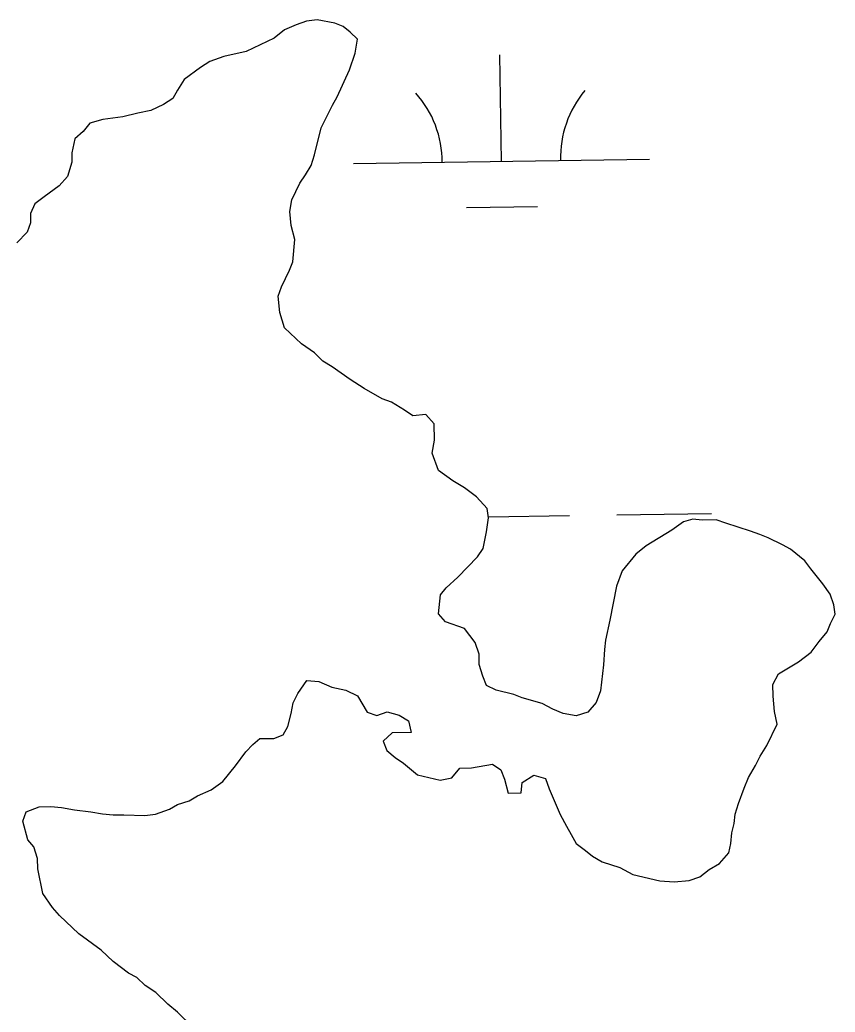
# Model space of a CAD drawing. Extents: x 3807117 to 3845308, y 337856 to 363736.
# Drawn here: x 3842461.4 to 3842736.8, y 354359.3 to 354694.7 of the extents above; entities that cross this region are included whole.
import ezdxf

# ---------------------------------------------------------------- set-up
doc = ezdxf.new("R2010")
doc.units = 0
doc.layers.add('V-TOPO-SHOR', color=7, linetype='Continuous')
doc.layers.add('V-WETL-SWMP', color=7, linetype='Continuous')

msp = doc.modelspace()

# ---------------------------------------------------------------- linework, layer by layer
at = {"layer": 'V-TOPO-SHOR'}
for p, q in [((3842554.71, 354692.99), (3842550.78, 354691.34)), ((3842558.26, 354694.24), (3842554.71, 354692.99)), ((3842561.82, 354694.7), (3842558.26, 354694.24)), ((3842567.79, 354693.6), (3842561.82, 354694.7)), ((3842570.58, 354692.46), (3842567.79, 354693.6)), ((3842550.78, 354691.34), (3842547.26, 354688.51)), ((3842572.99, 354690.52), (3842570.58, 354692.46)), ((3842575.41, 354688.18), (3842572.99, 354690.52)), ((3842547.26, 354688.51), (3842537.81, 354683.99)), ((3842574.69, 354683.41), (3842575.41, 354688.18)), ((3842537.81, 354683.99), (3842530.31, 354682.28)), ((3842572.8, 354677.83), (3842574.69, 354683.41)), ((3842525.58, 354680.62), (3842522.44, 354678.58)), ((3842530.31, 354682.28), (3842525.58, 354680.62)), ((3842522.44, 354678.58), (3842516.96, 354674.53)), ((3842568.6, 354668.64), (3842572.8, 354677.83)), ((3842516.96, 354674.53), (3842514.64, 354670.92)), ((3842514.64, 354670.92), (3842513.1, 354668.12)), ((3842509.96, 354666.09), (3842505.64, 354664.03)), ((3842513.1, 354668.12), (3842509.96, 354666.09)), ((3842563.22, 354658.24), (3842567.06, 354665.84)), ((3842567.06, 354665.84), (3842568.6, 354668.64)), ((3842501.29, 354663.17), (3842496.16, 354661.89)), ((3842505.64, 354664.03), (3842501.29, 354663.17)), ((3842485.09, 354659.73), (3842482.76, 354656.91)), ((3842489.43, 354660.99), (3842485.09, 354659.73)), ((3842496.16, 354661.89), (3842489.43, 354660.99)), ((3842482.76, 354656.91), (3842480.02, 354654.49)), ((3842560.99, 354649.09), (3842563.22, 354658.24)), ((3842480.02, 354654.49), (3842478.91, 354649.71)), ((3842478.91, 354649.71), (3842478.96, 354646.54)), ((3842559.86, 354645.5), (3842560.99, 354649.09)), ((3842478.96, 354646.54), (3842477.46, 354641.76)), ((3842557.93, 354642.3), (3842559.86, 354645.5)), ((3842477.46, 354641.76), (3842474.74, 354638.54)), ((3842553.31, 354633.9), (3842555.99, 354639.49)), ((3842555.99, 354639.49), (3842557.93, 354642.3)), ((3842474.74, 354638.54), (3842469.64, 354634.89)), ((3842466.51, 354632.46), (3842464.98, 354629.26)), ((3842469.64, 354634.89), (3842466.51, 354632.46)), ((3842552.58, 354629.92), (3842553.31, 354633.9)), ((3842464.98, 354629.26), (3842465.03, 354626.09)), ((3842553.06, 354625.17), (3842552.58, 354629.92)), ((3842465.03, 354626.09), (3842463.89, 354622.9)), ((3842463.89, 354622.9), (3842460.39, 354619.28)), ((3842554.33, 354620.43), (3842553.06, 354625.17)), ((3842553.66, 354612.89), (3842554.33, 354620.43)), ((3842552.52, 354610.1), (3842553.66, 354612.89)), ((3842549.83, 354604.5), (3842552.52, 354610.1)), ((3842548.7, 354601.31), (3842549.83, 354604.5)), ((3842549.18, 354595.77), (3842548.7, 354601.31)), ((3842550.85, 354590.64), (3842549.18, 354595.77)), ((3842556.5, 354585.18), (3842550.85, 354590.64)), ((3842560.91, 354582.09), (3842556.5, 354585.18)), ((3842563.73, 354579.36), (3842560.91, 354582.09)), ((3842566.93, 354577.43), (3842563.73, 354579.36)), ((3842572.95, 354573.17), (3842566.93, 354577.43)), ((3842577.76, 354570.07), (3842572.95, 354573.17)), ((3842583.76, 354566.61), (3842577.76, 354570.07)), ((3842586.95, 354565.47), (3842583.76, 354566.61)), ((3842591.36, 354562.77), (3842586.95, 354565.47)), ((3842594.16, 354560.83), (3842591.36, 354562.77)), ((3842598.52, 354561.3), (3842594.16, 354560.83)), ((3842601.34, 354558.17), (3842598.52, 354561.3)), ((3842601.44, 354552.62), (3842601.34, 354558.17)), ((3842600.72, 354548.25), (3842601.44, 354552.62)), ((3842602.8, 354542.34), (3842600.72, 354548.25)), ((3842607.61, 354538.85), (3842602.8, 354542.34)), ((3842611.61, 354536.54), (3842607.61, 354538.85)), ((3842615.63, 354533.43), (3842611.61, 354536.54)), ((3842619.26, 354529.53), (3842615.63, 354533.43)), ((3842619.71, 354526.36), (3842619.26, 354529.53)), ((3842619, 354521.59), (3842619.71, 354526.36)), ((3842685.54, 354525.07), (3842681.63, 354522.23)), ((3842688.7, 354525.92), (3842685.54, 354525.07)), ((3842691.88, 354525.57), (3842688.7, 354525.92)), ((3842696.64, 354525.65), (3842691.88, 354525.57)), ((3842699.83, 354524.52), (3842696.64, 354525.65)), ((3842681.63, 354522.23), (3842672.99, 354516.94)), ((3842708.2, 354521.88), (3842699.83, 354524.52)), ((3842711.39, 354520.74), (3842708.2, 354521.88)), ((3842617.9, 354516.03), (3842619, 354521.59)), ((3842714.18, 354519.6), (3842711.39, 354520.74)), ((3842718.98, 354517.3), (3842714.18, 354519.6)), ((3842615.96, 354513.22), (3842617.9, 354516.03)), ((3842672.99, 354516.94), (3842669.47, 354514.1)), ((3842721.78, 354515.76), (3842718.98, 354517.3)), ((3842726.6, 354511.88), (3842721.78, 354515.76)), ((3842609.34, 354506.37), (3842615.96, 354513.22)), ((3842669.47, 354514.1), (3842664.81, 354508.48)), ((3842728.63, 354509.13), (3842726.6, 354511.88)), ((3842664.81, 354508.48), (3842662.91, 354503.29)), ((3842732.67, 354504.05), (3842728.63, 354509.13)), ((3842605.43, 354502.74), (3842609.34, 354506.37)), ((3842603.49, 354500.33), (3842605.43, 354502.74)), ((3842662.91, 354503.29), (3842660.72, 354491.76)), ((3842735.11, 354500.52), (3842732.67, 354504.05)), ((3842602.8, 354493.97), (3842603.49, 354500.33)), ((3842736.36, 354496.97), (3842735.11, 354500.52)), ((3842736.81, 354493.81), (3842736.36, 354496.97)), ((3842605.23, 354491.24), (3842602.8, 354493.97)), ((3842660.72, 354491.76), (3842659.25, 354484.99)), ((3842735.27, 354490.61), (3842736.81, 354493.81)), ((3842611.61, 354488.96), (3842605.23, 354491.24)), ((3842615.25, 354484.27), (3842611.61, 354488.96)), ((3842734.13, 354487.82), (3842735.27, 354490.61)), ((3842659.25, 354484.99), (3842658.9, 354481.82)), ((3842731.41, 354484.6), (3842734.13, 354487.82)), ((3842616.51, 354480.32), (3842615.25, 354484.27)), ((3842658.9, 354481.82), (3842658.59, 354476.66)), ((3842728.69, 354480.99), (3842731.41, 354484.6)), ((3842616.57, 354476.76), (3842616.51, 354480.32)), ((3842724.39, 354477.74), (3842728.69, 354480.99)), ((3842617.82, 354472.81), (3842616.57, 354476.76)), ((3842658.59, 354476.66), (3842657.55, 354467.92)), ((3842717.71, 354473.67), (3842724.39, 354477.74)), ((3842555.28, 354467.02), (3842558.38, 354471.43)), ((3842558.38, 354471.43), (3842562.35, 354471.1)), ((3842619.06, 354469.66), (3842617.82, 354472.81)), ((3842715.79, 354470.07), (3842717.71, 354473.67)), ((3842562.35, 354471.1), (3842566.74, 354469.19)), ((3842566.74, 354469.19), (3842571.51, 354468.08)), ((3842571.51, 354468.08), (3842575.51, 354466.17)), ((3842622.26, 354468.13), (3842619.06, 354469.66)), ((3842628.23, 354466.64), (3842622.26, 354468.13)), ((3842715.86, 354466.11), (3842715.79, 354470.07)), ((3842553.74, 354463.82), (3842555.28, 354467.02)), ((3842575.51, 354466.17), (3842578.77, 354460.67)), ((3842631.03, 354465.5), (3842628.23, 354466.64)), ((3842637.8, 354463.63), (3842631.03, 354465.5)), ((3842657.55, 354467.92), (3842656.03, 354463.93)), ((3842716.34, 354460.96), (3842715.86, 354466.11)), ((3842553.01, 354460.24), (3842553.74, 354463.82)), ((3842641.4, 354461.7), (3842637.8, 354463.63)), ((3842644.99, 354460.18), (3842641.4, 354461.7)), ((3842656.03, 354463.93), (3842653.31, 354460.71)), ((3842551.89, 354455.86), (3842553.01, 354460.24)), ((3842578.77, 354460.67), (3842581.96, 354459.53)), ((3842581.96, 354459.53), (3842585.51, 354460.78)), ((3842585.51, 354460.78), (3842589.49, 354459.66)), ((3842589.49, 354459.66), (3842592.7, 354457.73)), ((3842649.36, 354459.46), (3842644.99, 354460.18)), ((3842653.31, 354460.71), (3842649.36, 354459.46)), ((3842717.2, 354456.61), (3842716.34, 354460.96)), ((3842550.35, 354453.06), (3842551.89, 354455.86)), ((3842592.7, 354457.73), (3842593.56, 354453.78)), ((3842713.75, 354449.42), (3842717.2, 354456.61)), ((3842540.1, 354449.72), (3842542.45, 354451.74)), ((3842542.45, 354451.74), (3842547.2, 354451.82)), ((3842547.2, 354451.82), (3842550.35, 354453.06)), ((3842587.21, 354453.67), (3842584.09, 354450.84)), ((3842593.56, 354453.78), (3842587.21, 354453.67)), ((3842537.76, 354447.3), (3842540.1, 354449.72)), ((3842584.09, 354450.84), (3842585.33, 354447.69)), ((3842711.43, 354445.81), (3842713.75, 354449.42)), ((3842534.27, 354442.49), (3842537.76, 354447.3)), ((3842585.33, 354447.69), (3842588.14, 354445.36)), ((3842588.14, 354445.36), (3842590.95, 354443.43)), ((3842709.9, 354442.62), (3842711.43, 354445.81)), ((3842530, 354437.26), (3842534.27, 354442.49)), ((3842590.95, 354443.43), (3842595.77, 354439.54)), ((3842607.29, 354438.54), (3842610.01, 354441.76)), ((3842610.01, 354441.76), (3842613.97, 354441.82)), ((3842613.97, 354441.82), (3842621.09, 354443.13)), ((3842621.09, 354443.13), (3842623.89, 354441.19)), ((3842623.89, 354441.19), (3842625.14, 354438.04)), ((3842707.59, 354438.61), (3842709.9, 354442.62)), ((3842595.77, 354439.54), (3842603.34, 354437.68)), ((3842603.34, 354437.68), (3842607.29, 354438.54)), ((3842625.14, 354438.04), (3842626.4, 354433.31)), ((3842631.1, 354436.95), (3842635.02, 354439.4)), ((3842635.02, 354439.4), (3842639.01, 354438.27)), ((3842639.01, 354438.27), (3842640.26, 354434.73)), ((3842706.06, 354435.02), (3842707.59, 354438.61)), ((3842521.36, 354432.36), (3842526.08, 354434.42)), ((3842526.08, 354434.42), (3842530, 354437.26)), ((3842630.76, 354433.38), (3842631.1, 354436.95)), ((3842640.26, 354434.73), (3842643.97, 354426.06)), ((3842704.17, 354429.83), (3842706.06, 354435.02)), ((3842518.61, 354430.73), (3842521.36, 354432.36)), ((3842626.4, 354433.31), (3842630.76, 354433.38)), ((3842463.56, 354427.05), (3842467.9, 354428.71)), ((3842467.9, 354428.71), (3842471.86, 354428.77)), ((3842471.86, 354428.77), (3842475.43, 354428.43)), ((3842475.43, 354428.43), (3842479.81, 354427.71)), ((3842479.81, 354427.71), (3842485.37, 354427.01)), ((3842507.19, 354426.18), (3842511.92, 354427.85)), ((3842511.92, 354427.85), (3842514.67, 354429.48)), ((3842514.67, 354429.48), (3842518.61, 354430.73)), ((3842703.04, 354426.25), (3842704.17, 354429.83)), ((3842462.43, 354423.86), (3842463.56, 354427.05)), ((3842485.37, 354427.01), (3842489.34, 354426.28)), ((3842489.34, 354426.28), (3842492.92, 354425.95)), ((3842492.92, 354425.95), (3842496.49, 354426.01)), ((3842496.49, 354426.01), (3842503.63, 354425.73)), ((3842503.63, 354425.73), (3842507.19, 354426.18)), ((3842643.97, 354426.06), (3842646.01, 354422.13)), ((3842702.69, 354423.07), (3842703.04, 354426.25)), ((3842464.12, 354417.54), (3842462.43, 354423.86)), ((3842646.01, 354422.13), (3842647.65, 354419.39)), ((3842701.95, 354419.89), (3842702.69, 354423.07)), ((3842647.65, 354419.39), (3842649.28, 354416.24)), ((3842701.61, 354416.31), (3842701.95, 354419.89)), ((3842466.14, 354415.2), (3842464.12, 354417.54)), ((3842467.39, 354411.25), (3842466.14, 354415.2)), ((3842649.28, 354416.24), (3842652.49, 354413.92)), ((3842700.87, 354413.13), (3842701.61, 354416.31)), ((3842467.45, 354407.69), (3842467.39, 354411.25)), ((3842652.49, 354413.92), (3842654.9, 354411.97)), ((3842654.9, 354411.97), (3842658.11, 354410.04)), ((3842697.76, 354409.51), (3842700.87, 354413.13)), ((3842469.17, 354399.39), (3842467.45, 354407.69)), ((3842658.11, 354410.04), (3842664.09, 354408.16)), ((3842664.09, 354408.16), (3842668.48, 354405.85)), ((3842694.23, 354407.47), (3842697.76, 354409.51)), ((3842668.48, 354405.85), (3842677.64, 354403.63)), ((3842687.55, 354403.79), (3842691.1, 354405.04)), ((3842691.1, 354405.04), (3842694.23, 354407.47)), ((3842677.64, 354403.63), (3842682.4, 354403.31)), ((3842682.4, 354403.31), (3842687.55, 354403.79)), ((3842472.42, 354394.68), (3842469.17, 354399.39)), ((3842474.85, 354391.95), (3842472.42, 354394.68)), ((3842481.29, 354385.71), (3842474.85, 354391.95)), ((3842488.92, 354380.29), (3842481.29, 354385.71)), ((3842492.94, 354376.39), (3842488.92, 354380.29)), ((3842498.16, 354372.51), (3842492.94, 354376.39)), ((3842500.96, 354370.97), (3842498.16, 354372.51)), ((3842503.78, 354368.24), (3842500.96, 354370.97)), ((3842507.39, 354365.92), (3842503.78, 354368.24)), ((3842511.42, 354362.03), (3842507.39, 354365.92)), ((3842514.64, 354359.3), (3842511.42, 354362.03)), ((3842519.87, 354354.24), (3842514.64, 354359.3))]:
    msp.add_line(p, q, dxfattribs=at)
at = {"layer": 'V-WETL-SWMP'}
for p, q in [((3842554.71, 354692.99), (3842550.78, 354691.34)), ((3842558.26, 354694.24), (3842554.71, 354692.99)), ((3842561.82, 354694.7), (3842558.26, 354694.24)), ((3842567.79, 354693.6), (3842561.82, 354694.7)), ((3842570.58, 354692.46), (3842567.79, 354693.6)), ((3842550.78, 354691.34), (3842547.26, 354688.51)), ((3842572.99, 354690.52), (3842570.58, 354692.46)), ((3842575.41, 354688.18), (3842572.99, 354690.52)), ((3842547.26, 354688.51), (3842537.81, 354683.99)), ((3842574.69, 354683.41), (3842575.41, 354688.18)), ((3842537.81, 354683.99), (3842530.31, 354682.28)), ((3842572.8, 354677.83), (3842574.69, 354683.41)), ((3842624.08, 354646.86), (3842623.54, 354682.86)), ((3842525.58, 354680.62), (3842522.44, 354678.58)), ((3842530.31, 354682.28), (3842525.58, 354680.62)), ((3842522.44, 354678.58), (3842516.96, 354674.53)), ((3842568.6, 354668.64), (3842572.8, 354677.83)), ((3842516.96, 354674.53), (3842514.64, 354670.92)), ((3842514.64, 354670.92), (3842513.1, 354668.12)), ((3842509.96, 354666.09), (3842505.64, 354664.03)), ((3842513.1, 354668.12), (3842509.96, 354666.09)), ((3842563.22, 354658.24), (3842567.06, 354665.84)), ((3842567.06, 354665.84), (3842568.6, 354668.64)), ((3842501.29, 354663.17), (3842496.16, 354661.89)), ((3842505.64, 354664.03), (3842501.29, 354663.17)), ((3842485.09, 354659.73), (3842482.76, 354656.91)), ((3842489.43, 354660.99), (3842485.09, 354659.73)), ((3842496.16, 354661.89), (3842489.43, 354660.99)), ((3842482.76, 354656.91), (3842480.02, 354654.49)), ((3842560.99, 354649.09), (3842563.22, 354658.24)), ((3842480.02, 354654.49), (3842478.91, 354649.71)), ((3842478.91, 354649.71), (3842478.96, 354646.54)), ((3842559.86, 354645.5), (3842560.99, 354649.09)), ((3842478.96, 354646.54), (3842477.46, 354641.76)), ((3842574.09, 354646.11), (3842674.08, 354647.61)), ((3842557.93, 354642.3), (3842559.86, 354645.5)), ((3842477.46, 354641.76), (3842474.74, 354638.54)), ((3842553.31, 354633.9), (3842555.99, 354639.49)), ((3842555.99, 354639.49), (3842557.93, 354642.3)), ((3842474.74, 354638.54), (3842469.64, 354634.89)), ((3842466.51, 354632.46), (3842464.98, 354629.26)), ((3842469.64, 354634.89), (3842466.51, 354632.46)), ((3842552.58, 354629.92), (3842553.31, 354633.9)), ((3842464.98, 354629.26), (3842465.03, 354626.09)), ((3842553.06, 354625.17), (3842552.58, 354629.92)), ((3842612.32, 354631.25), (3842636.31, 354631.61)), ((3842465.03, 354626.09), (3842463.89, 354622.9)), ((3842463.89, 354622.9), (3842460.39, 354619.28)), ((3842554.33, 354620.43), (3842553.06, 354625.17)), ((3842553.66, 354612.89), (3842554.33, 354620.43)), ((3842552.52, 354610.1), (3842553.66, 354612.89)), ((3842549.83, 354604.5), (3842552.52, 354610.1)), ((3842548.7, 354601.31), (3842549.83, 354604.5)), ((3842549.18, 354595.77), (3842548.7, 354601.31)), ((3842550.85, 354590.64), (3842549.18, 354595.77)), ((3842556.5, 354585.18), (3842550.85, 354590.64)), ((3842560.91, 354582.09), (3842556.5, 354585.18)), ((3842563.73, 354579.36), (3842560.91, 354582.09)), ((3842566.93, 354577.43), (3842563.73, 354579.36)), ((3842572.95, 354573.17), (3842566.93, 354577.43)), ((3842577.76, 354570.07), (3842572.95, 354573.17)), ((3842583.76, 354566.61), (3842577.76, 354570.07)), ((3842586.95, 354565.47), (3842583.76, 354566.61)), ((3842591.36, 354562.77), (3842586.95, 354565.47)), ((3842594.16, 354560.83), (3842591.36, 354562.77)), ((3842598.52, 354561.3), (3842594.16, 354560.83)), ((3842601.34, 354558.17), (3842598.52, 354561.3)), ((3842601.44, 354552.62), (3842601.34, 354558.17)), ((3842600.72, 354548.25), (3842601.44, 354552.62)), ((3842602.8, 354542.34), (3842600.72, 354548.25)), ((3842607.61, 354538.85), (3842602.8, 354542.34)), ((3842611.61, 354536.54), (3842607.61, 354538.85)), ((3842615.63, 354533.43), (3842611.61, 354536.54)), ((3842619.26, 354529.53), (3842615.63, 354533.43)), ((3842619.71, 354526.36), (3842619.26, 354529.53)), ((3842619, 354521.59), (3842619.71, 354526.36)), ((3842619.66, 354526.71), (3842647.04, 354527.12)), ((3842663.03, 354527.36), (3842695.03, 354527.84)), ((3842685.54, 354525.07), (3842681.63, 354522.23)), ((3842688.7, 354525.92), (3842685.54, 354525.07)), ((3842691.88, 354525.57), (3842688.7, 354525.92)), ((3842696.64, 354525.65), (3842691.88, 354525.57)), ((3842699.83, 354524.52), (3842696.64, 354525.65)), ((3842681.63, 354522.23), (3842672.99, 354516.94)), ((3842708.2, 354521.88), (3842699.83, 354524.52)), ((3842711.39, 354520.74), (3842708.2, 354521.88)), ((3842617.9, 354516.03), (3842619, 354521.59)), ((3842714.18, 354519.6), (3842711.39, 354520.74)), ((3842718.98, 354517.3), (3842714.18, 354519.6)), ((3842615.96, 354513.22), (3842617.9, 354516.03)), ((3842672.99, 354516.94), (3842669.47, 354514.1)), ((3842721.78, 354515.76), (3842718.98, 354517.3)), ((3842726.6, 354511.88), (3842721.78, 354515.76)), ((3842609.34, 354506.37), (3842615.96, 354513.22)), ((3842669.47, 354514.1), (3842664.81, 354508.48)), ((3842728.63, 354509.13), (3842726.6, 354511.88)), ((3842664.81, 354508.48), (3842662.91, 354503.29)), ((3842732.67, 354504.05), (3842728.63, 354509.13)), ((3842605.43, 354502.74), (3842609.34, 354506.37)), ((3842603.49, 354500.33), (3842605.43, 354502.74)), ((3842662.91, 354503.29), (3842660.72, 354491.76)), ((3842735.11, 354500.52), (3842732.67, 354504.05)), ((3842602.8, 354493.97), (3842603.49, 354500.33)), ((3842736.36, 354496.97), (3842735.11, 354500.52)), ((3842736.81, 354493.81), (3842736.36, 354496.97)), ((3842605.23, 354491.24), (3842602.8, 354493.97)), ((3842660.72, 354491.76), (3842659.25, 354484.99)), ((3842735.27, 354490.61), (3842736.81, 354493.81)), ((3842611.61, 354488.96), (3842605.23, 354491.24)), ((3842615.25, 354484.27), (3842611.61, 354488.96)), ((3842734.13, 354487.82), (3842735.27, 354490.61)), ((3842659.25, 354484.99), (3842658.9, 354481.82)), ((3842731.41, 354484.6), (3842734.13, 354487.82)), ((3842616.51, 354480.32), (3842615.25, 354484.27)), ((3842658.9, 354481.82), (3842658.59, 354476.66)), ((3842728.69, 354480.99), (3842731.41, 354484.6)), ((3842616.57, 354476.76), (3842616.51, 354480.32)), ((3842724.39, 354477.74), (3842728.69, 354480.99)), ((3842617.82, 354472.81), (3842616.57, 354476.76)), ((3842658.59, 354476.66), (3842657.55, 354467.92)), ((3842717.71, 354473.67), (3842724.39, 354477.74)), ((3842555.28, 354467.02), (3842558.38, 354471.43)), ((3842558.38, 354471.43), (3842562.35, 354471.1)), ((3842619.06, 354469.66), (3842617.82, 354472.81)), ((3842715.79, 354470.07), (3842717.71, 354473.67)), ((3842562.35, 354471.1), (3842566.74, 354469.19)), ((3842566.74, 354469.19), (3842571.51, 354468.08)), ((3842571.51, 354468.08), (3842575.51, 354466.17)), ((3842622.26, 354468.13), (3842619.06, 354469.66)), ((3842628.23, 354466.64), (3842622.26, 354468.13)), ((3842715.86, 354466.11), (3842715.79, 354470.07)), ((3842553.74, 354463.82), (3842555.28, 354467.02)), ((3842575.51, 354466.17), (3842578.77, 354460.67)), ((3842631.03, 354465.5), (3842628.23, 354466.64)), ((3842637.8, 354463.63), (3842631.03, 354465.5)), ((3842657.55, 354467.92), (3842656.03, 354463.93)), ((3842716.34, 354460.96), (3842715.86, 354466.11)), ((3842553.01, 354460.24), (3842553.74, 354463.82)), ((3842641.4, 354461.7), (3842637.8, 354463.63)), ((3842644.99, 354460.18), (3842641.4, 354461.7)), ((3842656.03, 354463.93), (3842653.31, 354460.71)), ((3842551.89, 354455.86), (3842553.01, 354460.24)), ((3842578.77, 354460.67), (3842581.96, 354459.53)), ((3842581.96, 354459.53), (3842585.51, 354460.78)), ((3842585.51, 354460.78), (3842589.49, 354459.66)), ((3842589.49, 354459.66), (3842592.7, 354457.73)), ((3842649.36, 354459.46), (3842644.99, 354460.18)), ((3842653.31, 354460.71), (3842649.36, 354459.46)), ((3842717.2, 354456.61), (3842716.34, 354460.96)), ((3842550.35, 354453.06), (3842551.89, 354455.86)), ((3842592.7, 354457.73), (3842593.56, 354453.78)), ((3842713.75, 354449.42), (3842717.2, 354456.61)), ((3842540.1, 354449.72), (3842542.45, 354451.74)), ((3842542.45, 354451.74), (3842547.2, 354451.82)), ((3842547.2, 354451.82), (3842550.35, 354453.06)), ((3842587.21, 354453.67), (3842584.09, 354450.84)), ((3842593.56, 354453.78), (3842587.21, 354453.67)), ((3842537.76, 354447.3), (3842540.1, 354449.72)), ((3842584.09, 354450.84), (3842585.33, 354447.69)), ((3842711.43, 354445.81), (3842713.75, 354449.42)), ((3842534.27, 354442.49), (3842537.76, 354447.3)), ((3842585.33, 354447.69), (3842588.14, 354445.36)), ((3842588.14, 354445.36), (3842590.95, 354443.43)), ((3842709.9, 354442.62), (3842711.43, 354445.81)), ((3842530, 354437.26), (3842534.27, 354442.49)), ((3842590.95, 354443.43), (3842595.77, 354439.54)), ((3842607.29, 354438.54), (3842610.01, 354441.76)), ((3842610.01, 354441.76), (3842613.97, 354441.82)), ((3842613.97, 354441.82), (3842621.09, 354443.13)), ((3842621.09, 354443.13), (3842623.89, 354441.19)), ((3842623.89, 354441.19), (3842625.14, 354438.04)), ((3842707.59, 354438.61), (3842709.9, 354442.62)), ((3842595.77, 354439.54), (3842603.34, 354437.68)), ((3842603.34, 354437.68), (3842607.29, 354438.54)), ((3842625.14, 354438.04), (3842626.4, 354433.31)), ((3842631.1, 354436.95), (3842635.02, 354439.4)), ((3842635.02, 354439.4), (3842639.01, 354438.27)), ((3842639.01, 354438.27), (3842640.26, 354434.73)), ((3842706.06, 354435.02), (3842707.59, 354438.61)), ((3842521.36, 354432.36), (3842526.08, 354434.42)), ((3842526.08, 354434.42), (3842530, 354437.26)), ((3842630.76, 354433.38), (3842631.1, 354436.95)), ((3842640.26, 354434.73), (3842643.97, 354426.06)), ((3842704.17, 354429.83), (3842706.06, 354435.02)), ((3842518.61, 354430.73), (3842521.36, 354432.36)), ((3842626.4, 354433.31), (3842630.76, 354433.38)), ((3842463.56, 354427.05), (3842467.9, 354428.71)), ((3842467.9, 354428.71), (3842471.86, 354428.77)), ((3842471.86, 354428.77), (3842475.43, 354428.43)), ((3842475.43, 354428.43), (3842479.81, 354427.71)), ((3842479.81, 354427.71), (3842485.37, 354427.01)), ((3842507.19, 354426.18), (3842511.92, 354427.85)), ((3842511.92, 354427.85), (3842514.67, 354429.48)), ((3842514.67, 354429.48), (3842518.61, 354430.73)), ((3842703.04, 354426.25), (3842704.17, 354429.83)), ((3842462.43, 354423.86), (3842463.56, 354427.05)), ((3842485.37, 354427.01), (3842489.34, 354426.28)), ((3842489.34, 354426.28), (3842492.92, 354425.95)), ((3842492.92, 354425.95), (3842496.49, 354426.01)), ((3842496.49, 354426.01), (3842503.63, 354425.73)), ((3842503.63, 354425.73), (3842507.19, 354426.18)), ((3842643.97, 354426.06), (3842646.01, 354422.13)), ((3842702.69, 354423.07), (3842703.04, 354426.25)), ((3842464.12, 354417.54), (3842462.43, 354423.86)), ((3842646.01, 354422.13), (3842647.65, 354419.39)), ((3842701.95, 354419.89), (3842702.69, 354423.07)), ((3842647.65, 354419.39), (3842649.28, 354416.24)), ((3842701.61, 354416.31), (3842701.95, 354419.89)), ((3842466.14, 354415.2), (3842464.12, 354417.54)), ((3842467.39, 354411.25), (3842466.14, 354415.2)), ((3842649.28, 354416.24), (3842652.49, 354413.92)), ((3842700.87, 354413.13), (3842701.61, 354416.31)), ((3842467.45, 354407.69), (3842467.39, 354411.25)), ((3842652.49, 354413.92), (3842654.9, 354411.97)), ((3842654.9, 354411.97), (3842658.11, 354410.04)), ((3842697.76, 354409.51), (3842700.87, 354413.13)), ((3842469.17, 354399.39), (3842467.45, 354407.69)), ((3842658.11, 354410.04), (3842664.09, 354408.16)), ((3842664.09, 354408.16), (3842668.48, 354405.85)), ((3842694.23, 354407.47), (3842697.76, 354409.51)), ((3842668.48, 354405.85), (3842677.64, 354403.63)), ((3842687.55, 354403.79), (3842691.1, 354405.04)), ((3842691.1, 354405.04), (3842694.23, 354407.47)), ((3842677.64, 354403.63), (3842682.4, 354403.31)), ((3842682.4, 354403.31), (3842687.55, 354403.79)), ((3842472.42, 354394.68), (3842469.17, 354399.39)), ((3842474.85, 354391.95), (3842472.42, 354394.68)), ((3842481.29, 354385.71), (3842474.85, 354391.95)), ((3842488.92, 354380.29), (3842481.29, 354385.71)), ((3842492.94, 354376.39), (3842488.92, 354380.29)), ((3842498.16, 354372.51), (3842492.94, 354376.39)), ((3842500.96, 354370.97), (3842498.16, 354372.51)), ((3842503.78, 354368.24), (3842500.96, 354370.97)), ((3842507.39, 354365.92), (3842503.78, 354368.24)), ((3842511.42, 354362.03), (3842507.39, 354365.92)), ((3842514.64, 354359.3), (3842511.42, 354362.03)), ((3842519.87, 354354.24), (3842514.64, 354359.3))]:
    msp.add_line(p, q, dxfattribs=at)
for centre, start, end in [((3842568.84, 354646.51), 0.0865, 41.6302), ((3842679.31, 354648.17), 140.0865, 181.6302)]:
    msp.add_arc(centre, 35.25, start, end, dxfattribs=at)

doc.saveas('drawing.dxf')
